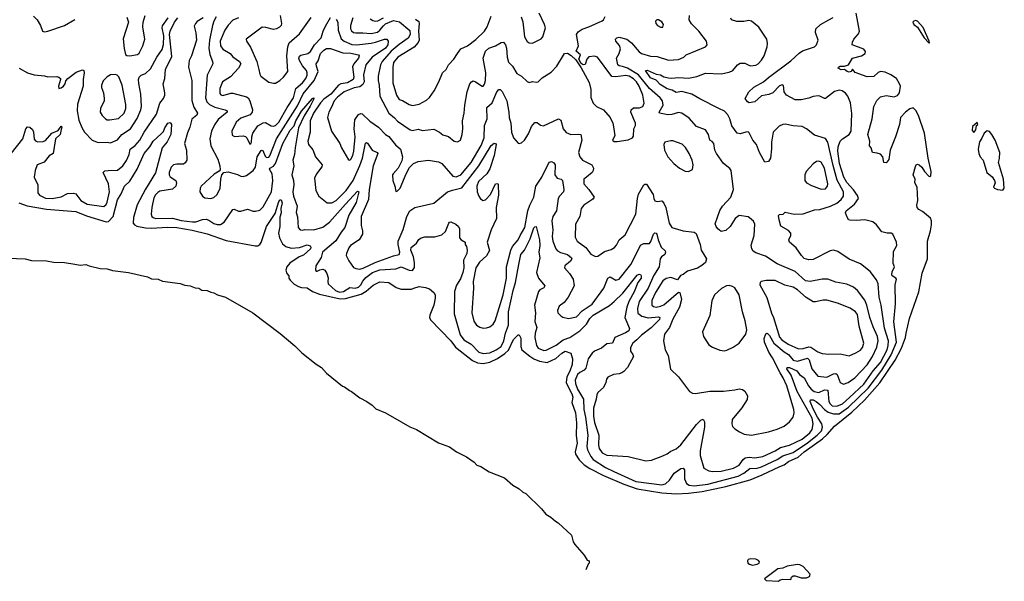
# Model space of a CAD drawing. Extents: x 1493970 to 1595317, y 729910 to 844791.
# Tile 294 of 338: x 1586545 to 1595317, y 779972 to 784978. Entities that reach past the tile are written whole.
import ezdxf

# ---------------------------------------------------------------- set-up
doc = ezdxf.new("R2010")
doc.units = 0

msp = doc.modelspace()

# ---------------------------------------------------------------- linework, layer by layer
at = {"layer": '0CON10XD'}
for points in [[(1586537.1, 783345), (1586610.2, 783320.2), (1586785, 783290.4), (1587045, 783269.5), (1587138.9, 783228.9), (1587315, 783176.7), (1587335, 783180.3), (1587377.8, 783225), (1587417.6, 783372.4), (1587450.3, 783425), (1587480, 783495), (1587525, 783540), (1587592.7, 783645), (1587653.3, 783785), (1587704.6, 783845), (1587735, 783894.2), (1587805, 783959.2), (1587825, 783980), (1587838.7, 784015), (1587865, 784054.4), (1587885, 784060.8), (1587897.8, 784045), (1587891.3, 783955), (1587860.2, 783889.8), (1587815, 783835.8), (1587755, 783614.2), (1587665, 783468.8), (1587591.7, 783328.3), (1587557.6, 783215), (1587557.1, 783165), (1587569.1, 783149.1), (1587588.5, 783138.5), (1587665, 783121.7), (1587715, 783119.5), (1587865, 783129.5), (1587945, 783125.2), (1588082.2, 783102.2), (1588215, 783068.5), (1588385, 783010), (1588642.8, 782962.8), (1588666.4, 782963.6), (1588685, 782974.3), (1588696.8, 782993.2), (1588745, 783136), (1588820.7, 783249.3), (1588855, 783358), (1588865, 783371.4), (1588875, 783372.5), (1588883.2, 783345), (1588872.7, 783295), (1588873.6, 783255), (1588862.2, 783217.8), (1588863.5, 783135), (1588849.6, 783075), (1588859.5, 783035), (1588885, 782981.1), (1588915, 782956.2), (1588965, 782940.4), (1589038.6, 782948.6), (1589105, 782972.2), (1589133.1, 782963.1), (1589139.2, 782949.2), (1589137.2, 782935), (1589075, 782878.2), (1589035, 782863.3), (1588951.7, 782808.3), (1588924.4, 782775), (1588916.7, 782746.7), (1588925, 782715.6), (1588943.8, 782695), (1588944.3, 782675), (1588953.3, 782655), (1588990.4, 782620.4), (1589028.8, 782598.8), (1589055, 782590.9), (1589105, 782587.7), (1589155, 782555.9), (1589215, 782533), (1589399, 782489), (1589448.3, 782491.7), (1589587.3, 782532.7), (1589631.6, 782558.4), (1589695, 782613.1), (1589755, 782640.6), (1589835, 782634.3), (1589900.3, 782590.3), (1589945, 782576), (1590035, 782577.5), (1590055.6, 782584.4), (1590105, 782599.4), (1590161.7, 782591.7), (1590195, 782578.8), (1590233.3, 782545), (1590246.7, 782525), (1590246.4, 782496.4), (1590234.2, 782435), (1590200, 782345), (1590196.9, 782325), (1590203.8, 782303.8), (1590385, 782116.2), (1590428.2, 782058.2), (1590579.5, 781939.5), (1590625, 781919.4), (1590675, 781913.2), (1590735, 781925.9), (1590801, 781959), (1590868, 782002), (1590898.7, 782031.3), (1590945, 782126.7), (1590985, 782170), (1590995, 782170), (1591010, 782140), (1591011.2, 782065), (1591018.5, 782035), (1591089.7, 781979.7), (1591125, 781955.9), (1591175, 781935.3), (1591245, 781921.4), (1591321.4, 781958.6), (1591373.8, 782005), (1591405, 782024.1), (1591456.5, 782005), (1591469.2, 781955), (1591466.4, 781905), (1591445.7, 781845), (1591418.6, 781795), (1591413.2, 781745), (1591468, 781635), (1591472.9, 781615), (1591465.7, 781565), (1591496.5, 781475), (1591504.5, 781384.5), (1591501.4, 781271.4), (1591511.1, 781205), (1591494.3, 781125.7), (1591496.9, 781105), (1591529.6, 781055), (1591575, 781010.8), (1591625, 780977.1), (1591746.9, 780915), (1591927.5, 780837.5), (1592047, 780797), (1592265, 780760.2), (1592395, 780752.3), (1592505, 780756.6), (1592625, 780772.2), (1592835, 780817.9), (1593051.9, 780878.1), (1593158.8, 780921.2), (1593316.2, 780996.2), (1593355, 781011.2), (1593395, 781041.1), (1593479.9, 781080.1), (1593535, 781126.7), (1593696.7, 781243.3), (1593739.1, 781280.9), (1593804.7, 781355.3), (1593960.1, 781479.9), (1594072.2, 781587.8), (1594209.3, 781740.7), (1594346.4, 781943.6), (1594400.1, 782049.9), (1594436.8, 782145), (1594443.8, 782183.8), (1594471.2, 782315), (1594556.9, 782553.1), (1594585, 782717.5), (1594634.4, 782845), (1594632.5, 783005), (1594660, 783095), (1594668.3, 783148.3), (1594668.1, 783185), (1594658.3, 783208.3), (1594587.4, 783267.4), (1594555.9, 783285.9), (1594540, 783305), (1594538, 783325), (1594546.9, 783365), (1594540, 783485), (1594520, 783525), (1594522.5, 783555), (1594506.7, 783595), (1594525, 783670), (1594532.5, 783685), (1594545, 783690), (1594560, 783685), (1594583, 783663), (1594606.7, 783625), (1594645, 783583.3), (1594655, 783580), (1594663.6, 783586.4), (1594665.8, 783624.2), (1594639.2, 783745), (1594605.4, 783965.4), (1594554.3, 784125), (1594529.1, 784169.1), (1594505, 784191.2), (1594475, 784182.5), (1594437.5, 784155), (1594393.5, 784105), (1594382.2, 784045), (1594348.8, 783935), (1594300, 783815), (1594288.8, 783731.2), (1594271.7, 783708.3), (1594265, 783703.3), (1594242.5, 783705), (1594234.2, 783755), (1594215, 783778.8), (1594185, 783789.2), (1594143.3, 783793.3), (1594130, 783835), (1594116.7, 783855), (1594118, 783895), (1594102, 783955), (1594141.2, 784095), (1594155.8, 784205), (1594181.3, 784258.7), (1594215, 784290), (1594265, 784302), (1594335, 784290), (1594365, 784302), (1594382.5, 784325), (1594392, 784385), (1594385, 784407.5), (1594356, 784455), (1594307.7, 784487.7), (1594255, 784510.4), (1594215, 784514.5), (1594194, 784506), (1594155, 784472.2), (1594095, 784469.5), (1593987.5, 784507.5), (1593965, 784536.7), (1593952.5, 784515), (1593935, 784510), (1593916.7, 784515), (1593895, 784533.3), (1593865, 784532.2), (1593837.5, 784545), (1593839.2, 784555), (1593855, 784563.1), (1593895, 784563.3), (1593930, 784575), (1593963.9, 784636.1), (1594045, 784654.3), (1594078, 784675), (1594080, 784695), (1594065, 784715.8), (1593962.5, 784755), (1593963.6, 784776.4), (1593977.5, 784805), (1594018.1, 784851.9), (1594026.2, 784875), (1593996.8, 785036.8)], [(1586541.2, 784545), (1586613.4, 784503.4), (1586674.1, 784485.9), (1586765, 784478.1), (1586795, 784468.6), (1586875, 784471.2), (1586895, 784466.7), (1586907.5, 784455), (1586907.5, 784445), (1586892, 784385), (1586892.5, 784365), (1586915, 784370), (1586934, 784386), (1586951.2, 784405), (1586956.1, 784433.9), (1586973.3, 784455), (1587049.3, 784510.7), (1587105, 784530), (1587116.2, 784526.2), (1587120, 784505), (1587110, 784445), (1587111.5, 784385), (1587060.7, 784225), (1587057.5, 784165), (1587072.6, 784082.6), (1587097.4, 784017.4), (1587122, 783975), (1587190, 783905), (1587245, 783883.1), (1587325, 783885.6), (1587355, 783880.6), (1587415, 783905.6), (1587455, 783955.6), (1587532.5, 784005), (1587592.8, 784097.3), (1587624.6, 784175), (1587630.8, 784205), (1587624.6, 784315), (1587605, 784410), (1587603.1, 784445), (1587610.6, 784465), (1587627.4, 784482.6), (1587665, 784499.2), (1587710.9, 784539.1), (1587765.9, 784644.1), (1587815, 784710.8), (1587824.8, 784755.2), (1587830.6, 784835), (1587814.8, 784905), (1587816.3, 784923.7), (1587868, 784995)], [(1586668.3, 785008.3), (1586700, 784975), (1586730.8, 784925), (1586747.5, 784875), (1586765, 784870), (1586795, 784874), (1586945, 784925.7), (1587035, 784978.6)], [(1586910.5, 783985), (1586906, 783955), (1586864.5, 783915), (1586843.6, 783786.4), (1586807.5, 783765), (1586762.2, 783707.8), (1586701.4, 783685), (1586682.2, 783635), (1586673.6, 783573.6), (1586707, 783507), (1586707.1, 783435), (1586721.4, 783415), (1586775, 783388.4), (1586835, 783384.2), (1586915, 783398.2), (1586971.4, 783428.6), (1587025, 783432.5), (1587045, 783424.4), (1587090.4, 783365), (1587145, 783333.5), (1587295, 783313.3), (1587315, 783329.2), (1587325, 783352), (1587346.1, 783445), (1587335.9, 783515), (1587287.7, 783615), (1587305, 783631.5), (1587333.8, 783633.8), (1587415, 783637.3), (1587462.7, 783675), (1587497, 783723), (1587520.8, 783775), (1587530, 783825), (1587575, 783857.9), (1587615, 783903.8), (1587654.1, 783975), (1587764.6, 784135), (1587792.9, 784235), (1587825, 784274.4), (1587836.8, 784305), (1587838.8, 784325), (1587823.3, 784405), (1587837.1, 784452.9), (1587843.5, 784535), (1587901.3, 784648.7), (1587880.5, 784845), (1587884.9, 784875.1), (1587923.6, 784955), (1587953.3, 784995)], [(1587499.5, 784999.5), (1587515.8, 784955), (1587467.3, 784807.3), (1587475, 784720), (1587488.3, 784668.3), (1587498.3, 784658.3), (1587525, 784654.2), (1587595, 784668.5), (1587610.9, 784679.1), (1587641.8, 784745), (1587658.8, 784805), (1587643.3, 784915), (1587645.3, 784955), (1587663.1, 785015)], [(1588179.2, 784995), (1588127, 784963), (1588110, 784945), (1588099.3, 784920.7), (1588115, 784860), (1588120, 784795), (1588076.7, 784656.7), (1588055.9, 784615), (1588048.9, 784555), (1588080, 784435), (1588077.8, 784257.8), (1588097.8, 784197.8), (1588129.4, 784145), (1588121.9, 784128.1), (1588077.6, 784092.4), (1588061.2, 784018.8), (1588040.8, 783969.2), (1588014.5, 783875), (1588032.2, 783815), (1588034.4, 783725), (1588019.4, 783700.6), (1588005, 783690), (1587945, 783691.2), (1587915, 783683.5), (1587895, 783664.3), (1587876.1, 783615), (1587876.4, 783595), (1587885, 783577.1), (1587937.1, 783545), (1587942.2, 783525), (1587936.8, 783493.2), (1587905, 783467.5), (1587795, 783448.2), (1587775, 783437.1), (1587755, 783415.5), (1587741.3, 783388.7), (1587722.8, 783302.8), (1587715.5, 783245), (1587721.1, 783225), (1587733.6, 783213.6), (1587755, 783207.3), (1587905, 783208.8), (1587985, 783187.7), (1588085, 783175.2), (1588115, 783176.7), (1588175, 783197.7), (1588205, 783199.5), (1588231.1, 783191.1), (1588275, 783161.5), (1588305, 783152.3), (1588335, 783153.6), (1588365.7, 783174.3), (1588445, 783286.7), (1588455, 783290), (1588495, 783272.5), (1588515, 783270.8), (1588575, 783290), (1588625, 783271.2), (1588645, 783270), (1588685, 783279.2), (1588715, 783308.6), (1588787.9, 783445), (1588800.6, 783545), (1588794.2, 783605), (1588771.8, 783645), (1588772.5, 783655), (1588806.8, 783673.2), (1588825, 783697.1), (1588888.1, 783875), (1588955, 783991.8), (1588989.1, 784030.9), (1589005, 784077.1), (1589055, 784163.5), (1589155, 784276), (1589165, 784280), (1589165, 784272.5), (1589131.6, 784208.4), (1589080.3, 784119.7), (1589030, 784015), (1588998.6, 783835), (1588994.2, 783775), (1588978.2, 783725), (1588986.2, 783675), (1588970.6, 783595), (1588985.3, 783545.3), (1588988.8, 783505), (1588977.5, 783445), (1588984, 783405), (1589018.4, 783315), (1589008.3, 783258.3), (1589019.5, 783219.5), (1589025.6, 783125.6), (1589045, 783105.8), (1589065, 783101.9), (1589085, 783109.1), (1589165, 783105.3), (1589245, 783127.9), (1589305, 783173.4), (1589448.9, 783335), (1589555, 783450), (1589565.5, 783445), (1589542.8, 783347.2), (1589478.6, 783235), (1589440.8, 783125), (1589408.4, 783085), (1589362, 783008), (1589243.3, 782905), (1589231.7, 782858.3), (1589184, 782785), (1589180, 782745), (1589185, 782736.7), (1589195, 782736.2), (1589220.3, 782749.7), (1589245, 782754.3), (1589265, 782744), (1589282.9, 782715), (1589294.1, 782675.9), (1589290, 782645), (1589294, 782625), (1589358.8, 782565), (1589395, 782548.7), (1589429.5, 782555), (1589485, 782591.9), (1589535, 782585.2), (1589565, 782593.9), (1589585.5, 782614.5), (1589601.4, 782648.6), (1589629, 782681), (1589688.9, 782725), (1589755, 782748.4), (1589895, 782758.4), (1589944.8, 782775.2), (1590015, 782744.4), (1590045, 782742.2), (1590062.2, 782767.8), (1590063.7, 782815), (1590054.8, 782865), (1590029, 782925), (1590033.8, 782946.2), (1590080, 782985), (1590101.9, 783018.1), (1590122, 783035), (1590155, 783041.8), (1590245, 783042.7), (1590305, 783059.1), (1590339, 783091), (1590367.9, 783165), (1590375, 783174.4), (1590385, 783175.3), (1590430.9, 783155), (1590455.4, 783135), (1590462.3, 783115), (1590464.6, 783035), (1590478.9, 783015), (1590512.5, 782995), (1590514, 782974), (1590525.5, 782955.5), (1590531.9, 782925), (1590527.8, 782895), (1590500, 782835), (1590500.8, 782765), (1590493.3, 782725), (1590470.9, 782669.1), (1590437.2, 782612.8), (1590420, 782555), (1590415.3, 782355), (1590469.9, 782169.9), (1590501.5, 782125), (1590567.8, 782085), (1590635.8, 782015.8), (1590675, 782003.5), (1590735, 782008.1), (1590791.5, 782035), (1590834.7, 782065), (1590859, 782115), (1590872.4, 782185), (1590899.4, 782255), (1590901.4, 782375), (1590941.7, 782565), (1590963, 782635), (1590993.3, 782795), (1591011.3, 782885), (1591043.1, 782925), (1591094.4, 783025.6), (1591125, 783122), (1591135, 783132.5), (1591145, 783133.3), (1591175.3, 783015), (1591178.8, 782965), (1591171.1, 782905), (1591179.1, 782855), (1591148.8, 782725), (1591166.2, 782675), (1591224, 782605), (1591213.4, 782586.6), (1591180.5, 782569.5), (1591167.8, 782555), (1591132.9, 782435), (1591140.8, 782365), (1591135, 782287.5), (1591152, 782235), (1591138.4, 782185), (1591135.3, 782145), (1591148.2, 782075), (1591165, 782049.5), (1591215, 782029.2), (1591235, 782031.2), (1591265.9, 782045.9), (1591325, 782076.7), (1591386.4, 782123.6), (1591445, 782146.3), (1591535, 782204.7), (1591595.1, 782264.9), (1591624.8, 782315.2), (1591654.2, 782345), (1591800, 782430), (1591841.5, 782465), (1591919, 782541), (1592045, 782700.3), (1592065, 782710), (1592076.2, 782706.2), (1592083.3, 782695), (1592082.7, 782675), (1592053.5, 782636.5), (1592018.2, 782551.8), (1591970.8, 782465), (1591954.1, 782415), (1591937.3, 782325), (1591977.3, 782225), (1591971.1, 782205), (1591942.6, 782187.4), (1591848.1, 782145), (1591825.4, 782094.6), (1591775, 782087.5), (1591728.8, 782051.2), (1591665, 782022.4), (1591645, 782006.7), (1591610.9, 781955), (1591589.3, 781870.7), (1591575.2, 781854.8), (1591535, 781832.5), (1591515.6, 781814.4), (1591495.2, 781765), (1591497.8, 781735), (1591515.4, 781685), (1591567.4, 781595), (1591571.9, 781505), (1591586.7, 781435), (1591606.4, 781275), (1591599.2, 781175), (1591604.8, 781145), (1591635, 781083.4), (1591655, 781058.8), (1591765, 780988.2), (1591839.7, 780949.7), (1592035, 780863.5), (1592265, 780831), (1592299, 780841), (1592334, 780875), (1592376.7, 780935), (1592435, 780976.9), (1592455, 780982), (1592467.3, 780967.3), (1592467.9, 780885), (1592485, 780845.5), (1592509.6, 780829.6), (1592555, 780823.9), (1592675, 780839.7), (1592945, 780910.9), (1592996.6, 780935), (1593050.9, 780979.1), (1593115, 780982.3), (1593155, 780991.4), (1593247.8, 781037.8), (1593295, 781057.7), (1593345, 781089.6), (1593435, 781120.2), (1593564, 781206), (1593650.5, 781275), (1593688.9, 781315), (1593697.4, 781345), (1593693, 781375), (1593653.6, 781435), (1593615, 781510), (1593588.2, 781575), (1593590.7, 781589.3), (1593615, 781588.7), (1593641.5, 781575), (1593675, 781548.2), (1593714.3, 781504.3), (1593749.5, 781479.5), (1593795, 781463.9), (1593845, 781466.5), (1593928.8, 781525), (1594103.6, 781695), (1594227.2, 781855), (1594310.4, 781989.6), (1594356.7, 782105), (1594334.3, 782284.3), (1594346.9, 782445), (1594345.6, 782615.6), (1594356.7, 782665), (1594351.4, 782675), (1594316.9, 782695), (1594315.9, 782705), (1594319.2, 782730.8), (1594339.2, 782775), (1594328.5, 782805), (1594329.2, 782910.8), (1594359.4, 782965), (1594358.1, 782995), (1594325, 783067.5), (1594310, 783075), (1594275, 783073.8), (1594226.4, 783086.4), (1594180.1, 783150.1), (1594145, 783176.9), (1594073.7, 783193.6), (1593997.1, 783187.1), (1593941.3, 783191.3), (1593930, 783195), (1593911.7, 783231.7), (1593903.3, 783255), (1593908.8, 783275), (1593982.5, 783335), (1594016.9, 783385), (1594009.5, 783409.5), (1593972.3, 783462.3), (1593915, 783527.1), (1593887.8, 783575), (1593850, 783695), (1593833.5, 783805), (1593835.9, 783845), (1593854.1, 783895), (1593875, 783916.6), (1593935, 783955.5), (1593953.9, 783985), (1593957.4, 784142.6), (1593946.2, 784236.2), (1593921.9, 784295), (1593902.1, 784322.1), (1593873.1, 784343.1), (1593845, 784350.3), (1593805, 784337.7), (1593725, 784274.4), (1593714.6, 784274.6), (1593675, 784297.1), (1593658.3, 784298.3), (1593615, 784292.9), (1593575, 784277.1), (1593507, 784263), (1593455, 784264.2), (1593378, 784305), (1593356.9, 784335), (1593351.2, 784391.2), (1593336.9, 784396.9), (1593315, 784388.1), (1593254, 784326), (1593218.6, 784311.4), (1593155, 784298.9), (1593093.8, 784245), (1593045, 784236.7), (1593028, 784245), (1593007.5, 784275), (1593042, 784335), (1593084.6, 784375.4), (1593171.9, 784425), (1593215, 784463.5), (1593415, 784610.3), (1593489.2, 784680.8), (1593520.6, 784699.4), (1593626.9, 784735), (1593644.4, 784755), (1593658.6, 784795), (1593635.8, 784865), (1593638.8, 784895), (1593681.2, 784935), (1593753.8, 784975), (1593791.7, 784998.3)], [(1588295, 785002.1), (1588275, 784965.6), (1588261.9, 784925), (1588236, 784794), (1588230, 784725), (1588238.7, 784668.7), (1588263.1, 784605), (1588264.3, 784585), (1588214.6, 784484.6), (1588200.8, 784280.9), (1588213.3, 784245), (1588235, 784221.8), (1588285, 784199.1), (1588375, 784175.4), (1588394, 784165), (1588394.3, 784155), (1588312, 784088), (1588279.2, 784040.8), (1588253.3, 783985), (1588238.9, 783915), (1588249.4, 783855), (1588310.8, 783735), (1588329.2, 783675), (1588330, 783640), (1588323.6, 783626.4), (1588278.3, 783601.7), (1588161.4, 783495), (1588151.9, 783475), (1588150, 783445), (1588175, 783404), (1588195, 783389.2), (1588246.8, 783383.2), (1588275, 783391.9), (1588305, 783419.2), (1588332.5, 783475), (1588337.5, 783555), (1588346.1, 783593.9), (1588363.8, 783616.2), (1588403, 783623), (1588485, 783597.5), (1588515, 783582.2), (1588535, 783580), (1588565, 783590), (1588624.2, 783635), (1588645, 783663.3), (1588660.2, 783755), (1588695, 783812.5), (1588705, 783815.7), (1588710.6, 783810.6), (1588731.3, 783761.3), (1588745, 783748.8), (1588765, 783751.5), (1588775, 783763.5), (1588834.1, 783915.9), (1589018.9, 784211.1), (1589071.8, 784318.2), (1589168.4, 784435), (1589204.2, 784515), (1589188, 784565), (1589187.3, 784585), (1589205, 784610), (1589224.7, 784675), (1589255, 784706.5), (1589278.6, 784721.4), (1589315, 784721.5), (1589425, 784683.5), (1589495, 784680), (1589563.8, 784665), (1589568.1, 784655), (1589562.5, 784635), (1589520.8, 784585), (1589511.2, 784558.8), (1589523.2, 784465), (1589514.6, 784445.4), (1589465, 784415.4), (1589405, 784407.2), (1589385.6, 784394.4), (1589318.3, 784315), (1589255, 784268.3), (1589225, 784237.5), (1589162.7, 784145), (1589131.7, 784075), (1589134, 783975), (1589111.2, 783895), (1589116.7, 783865), (1589157.1, 783817.1), (1589181.4, 783755), (1589240, 783685), (1589236.9, 783665), (1589189.4, 783605), (1589171.5, 783565), (1589184.3, 783455), (1589209.2, 783405), (1589285, 783346), (1589325, 783344.3), (1589365, 783366.4), (1589455, 783455.9), (1589516.9, 783543.1), (1589575, 783679.1), (1589597.8, 783745), (1589625, 783876.2), (1589635, 783882), (1589645, 783878), (1589684, 783815), (1589729.2, 783795), (1589736.7, 783785), (1589694.7, 783675), (1589660, 783465), (1589651.9, 783375), (1589588.7, 783225), (1589587.3, 783145), (1589599.2, 783095), (1589599.5, 783065), (1589568.9, 783015), (1589493.3, 782965), (1589476.9, 782945), (1589456.2, 782895), (1589454.6, 782875), (1589477.5, 782827.5), (1589518.7, 782768.7), (1589538.9, 782758.9), (1589575, 782755.4), (1589605, 782763.3), (1589712.5, 782815), (1589875, 782872.9), (1589926.7, 782885), (1589932.2, 782905), (1589916.9, 782975), (1589917.5, 783005), (1589961.8, 783108.2), (1589995.5, 783225), (1590021.4, 783275), (1590065, 783303.1), (1590235, 783342), (1590357.2, 783442.8), (1590400.3, 783459.7), (1590485, 783478), (1590635.8, 783675), (1590745, 783857.3), (1590773.6, 783876.4), (1590785, 783874), (1590790.6, 783865), (1590771.7, 783768.3), (1590735, 783650), (1590706.4, 783605), (1590633.9, 783536.1), (1590619.2, 783495), (1590620.3, 783445), (1590635, 783404), (1590650.5, 783380.5), (1590675, 783367.5), (1590695, 783373.5), (1590741, 783419), (1590785, 783516.2), (1590805, 783517.5), (1590808.1, 783508.1), (1590809.7, 783415), (1590790.4, 783305), (1590792.5, 783205), (1590744.7, 783105), (1590708.6, 782995), (1590730.3, 782920.3), (1590705, 782871.9), (1590641.8, 782818.2), (1590608.1, 782765), (1590586.2, 782645), (1590588.5, 782585), (1590572.5, 782365), (1590591.7, 782291.7), (1590615, 782254.4), (1590645, 782237.3), (1590675, 782229.5), (1590705, 782230.6), (1590735, 782240.8), (1590764.3, 782265), (1590780.5, 782295), (1590851.1, 782525), (1590880.9, 782675), (1590881.8, 782775), (1590922, 782925), (1590936.2, 782955), (1590985, 783016.7), (1591005.2, 783054.8), (1591045, 783125.7), (1591072.2, 783275), (1591090.3, 783325), (1591126.7, 783395), (1591144.8, 783495.2), (1591196.5, 783575), (1591255, 783696), (1591265, 783709.2), (1591283.3, 783713.3), (1591305, 783701.2), (1591315.6, 783685.6), (1591313.6, 783595), (1591335, 783565.6), (1591370, 783555), (1591381.4, 783545), (1591394.3, 783465.7), (1591388.6, 783445), (1591353.8, 783406.2), (1591343.1, 783385), (1591327.3, 783275), (1591294.4, 783225), (1591287.5, 783185), (1591293.8, 783106.2), (1591288.8, 783045), (1591295.3, 783005), (1591321.8, 782935), (1591337.5, 782917.5), (1591363.3, 782903.3), (1591424.7, 782884.7), (1591461.1, 782855), (1591464.5, 782845), (1591453.1, 782825), (1591402.9, 782785), (1591398.6, 782765), (1591444.5, 782714.5), (1591475.5, 782665.5), (1591484.3, 782605), (1591432.5, 782505), (1591395, 782458), (1591351.4, 782425), (1591335.7, 782385), (1591340.8, 782365), (1591365, 782337.5), (1591385, 782325.7), (1591435, 782314.4), (1591505, 782330.8), (1591556.7, 782383.3), (1591645, 782441.8), (1591750, 782585), (1591785, 782674.3), (1591805, 782687.1), (1591855, 782656.9), (1591885, 782665.7), (1591988.5, 782795), (1592025, 782864.2), (1592075, 782968.6), (1592105, 782984.5), (1592155, 782984.4), (1592168.5, 783001.5), (1592190.8, 783065), (1592205, 783078.1), (1592215, 783075.7), (1592221.8, 783065), (1592233.1, 783015), (1592259.2, 782949.2), (1592295, 782917.5), (1592300, 782905), (1592291.9, 782885), (1592264.6, 782865), (1592250, 782845), (1592242.7, 782775), (1592190.7, 782695), (1592143.4, 782585), (1592064, 782466), (1592048.5, 782405), (1592053.5, 782363.5), (1592087.3, 782335), (1592145, 782320.2), (1592235, 782330.5), (1592247.1, 782325), (1592245.6, 782305.6), (1592169.9, 782230.1), (1592085.6, 782165), (1592044.7, 782125.3), (1592007.1, 782095), (1591988.1, 782055), (1591988.1, 782025), (1592007.8, 781995), (1592012.2, 781975), (1591960.6, 781879.4), (1591928.3, 781841.7), (1591909.3, 781830.7), (1591885, 781821.4), (1591835, 781815.8), (1591785, 781790.8), (1591772.5, 781775), (1591766, 781745), (1591745, 781700), (1591695.4, 781654.6), (1591685.6, 781635), (1591681.2, 781595), (1591657.9, 781515), (1591656.2, 781443.8), (1591665, 781388.8), (1591705.5, 781275), (1591700.8, 781185), (1591706.9, 781155), (1591735, 781116.5), (1591775, 781096.7), (1591965, 781084), (1592125, 781046.2), (1592173.6, 781053.6), (1592275, 781090.8), (1592315, 781109.2), (1592345, 781132.9), (1592362.5, 781137.5), (1592395, 781151.9), (1592435, 781189.5), (1592575, 781369.4), (1592615, 781409.2), (1592635, 781416.7), (1592646.7, 781395), (1592646.1, 781346.1), (1592608.8, 781135), (1592607.8, 781095), (1592641.7, 780981.7), (1592686.1, 780956.1), (1592720.6, 780950.6), (1592795, 780955.6), (1592905, 780980), (1592955, 781007.7), (1592991.2, 781058.8), (1593008.5, 781071.5), (1593045, 781078), (1593096, 781074), (1593165, 781085.9), (1593275, 781134.2), (1593324.8, 781165.2), (1593405, 781185.3), (1593515, 781238.4), (1593584.1, 781295), (1593606.3, 781325), (1593615.3, 781375), (1593605, 781427.5), (1593472.8, 781665), (1593418.3, 781808.3), (1593380, 781865), (1593381.4, 781878.6), (1593405, 781877.1), (1593469.1, 781849.1), (1593494.1, 781815), (1593535.1, 781785.1), (1593571.7, 781715), (1593595.6, 781685), (1593623.5, 781663.5), (1593665, 781655.6), (1593715, 781679.1), (1593744.4, 781675), (1593755.1, 781575.1), (1593765, 781552.9), (1593785, 781537.3), (1593825.2, 781534.8), (1593875, 781553.5), (1593938.3, 781611.7), (1594065, 781728.3), (1594150.4, 781849.6), (1594215, 781923.6), (1594272.9, 782035), (1594284, 782075), (1594284.8, 782115), (1594251.4, 782228.6), (1594220.7, 782435), (1594203.8, 782505), (1594193.5, 782625), (1594179.4, 782659.4), (1594122.2, 782732.2), (1594035, 782801.4), (1593935, 782842.5), (1593833, 782913), (1593795, 782922.5), (1593765, 782916.9)], [(1588495, 784994.5), (1588445, 784974.4), (1588401.3, 784928.7), (1588372.3, 784885), (1588331.6, 784785), (1588335, 784746), (1588354.3, 784714.3), (1588420, 784675), (1588445, 784645.6), (1588502.5, 784605), (1588514.4, 784585), (1588493.6, 784545), (1588423, 784467), (1588351.9, 784425), (1588328.8, 784365), (1588328.9, 784318.9), (1588337.8, 784307.8), (1588355, 784303.5), (1588425, 784323.3), (1588445, 784323.5), (1588565, 784290.6), (1588580, 784280), (1588595.3, 784255.3), (1588619.5, 784175), (1588616.3, 784153.7), (1588598.9, 784131.1), (1588515, 784100), (1588472.5, 784065), (1588435.7, 783985), (1588439.5, 783949.5)], [(1588439.5, 783949.5), (1588458, 783938), (1588535, 783941.9), (1588557.8, 783937.8), (1588570, 783925), (1588595, 783867.5), (1588605, 783873.3), (1588609.2, 783885), (1588613.1, 783935), (1588622.7, 783965), (1588667.4, 784032.6), (1588715, 784058.5), (1588735, 784061.9), (1588785, 784031.9), (1588805, 784027.5), (1588825, 784035.4), (1588854.1, 784065), (1588927.4, 784195), (1588985, 784280.9), (1589004.3, 784365.7), (1589065, 784416.1), (1589094.2, 784455), (1589105, 784484.2), (1589106.4, 784505), (1589099.6, 784525), (1589065.9, 784565.9), (1589037.2, 784615), (1589032.6, 784635), (1589037.1, 784652.9), (1589048.4, 784661.6), (1589113.1, 784676.9), (1589135, 784694.6), (1589171.7, 784755), (1589231.1, 784815), (1589247.5, 784875), (1589270.2, 784919.8), (1589315, 784997.5)], [(1588866.7, 785015), (1588876.5, 784943.5), (1588873.3, 784926.7), (1588860.3, 784909.7), (1588834.4, 784895.6), (1588805, 784889.4), (1588738.5, 784908.5), (1588705, 784910.9), (1588564, 784805), (1588566, 784785), (1588601.5, 784731.5), (1588658.4, 784605), (1588674.6, 784534.6), (1588683.1, 784493.1), (1588693.8, 784473.8), (1588765, 784420), (1588805, 784410.8), (1588825, 784412.5), (1588863.8, 784436.2), (1588895.4, 784464.6), (1588933.1, 784515), (1588924.2, 784655), (1588933, 784737), (1588945, 784770), (1589038.3, 784851.7), (1589142.1, 784997.9)], [(1589365, 784982.9), (1589380, 784955), (1589383, 784885), (1589408.4, 784808.4), (1589435.1, 784785.1), (1589505, 784756.9), (1589545, 784753.8), (1589675, 784769.4), (1589715, 784776.8), (1589795, 784804.6), (1589815, 784803.1), (1589827.5, 784785), (1589824.8, 784755), (1589802.8, 784725), (1589684.2, 784645), (1589630.3, 784575), (1589608.1, 784485), (1589614.2, 784425), (1589601.2, 784398.8), (1589575, 784379.5), (1589525, 784370.3), (1589435, 784333.4), (1589375, 784286.6), (1589346.7, 784255), (1589322.1, 784197.9), (1589300.6, 784155), (1589287.7, 784105), (1589322.5, 783985), (1589398.1, 783875), (1589413.3, 783835), (1589475, 783730), (1589485, 783726.2), (1589495, 783733.8), (1589512.3, 783767.7), (1589521.6, 783805), (1589533.4, 783935), (1589525.6, 784004.4), (1589532.2, 784085), (1589565, 784133.5), (1589585, 784140.5), (1589595, 784137.8), (1589664.7, 784074.8), (1589740.3, 784020.2), (1589805, 783955.7), (1589835, 783935.7), (1589893.9, 783863.9), (1589937.5, 783825), (1589954.4, 783755.6), (1589948.9, 783721.1), (1589916.1, 783653.9), (1589872.5, 783605), (1589867.5, 783595), (1589870, 783545), (1589890, 783485), (1589892.5, 783455), (1589905, 783447.5), (1589935, 783477.5), (1589987.8, 783605), (1590018.5, 783661.5), (1590054.6, 783695.4), (1590095, 783712.5), (1590186, 783726), (1590275, 783712), (1590305, 783695.6), (1590405, 783583.6), (1590435, 783577.5), (1590475, 783594.5), (1590567.4, 783705), (1590655, 783856.5), (1590682, 783925), (1590685, 784036.2), (1590710.4, 784095), (1590708.1, 784195), (1590753.4, 784236.6), (1590795, 784333.8), (1590814, 784356), (1590826.1, 784356.1), (1590845, 784336.7), (1590885, 784256), (1590902.5, 784155), (1590904.7, 784104.8), (1590919.7, 784055), (1590925.5, 783975), (1590944.4, 783925), (1590985, 783878), (1590995, 783874.2), (1591015, 783881.5), (1591043.1, 783905), (1591078.3, 783961.7), (1591105, 784026.7), (1591135, 784060), (1591155, 784062.5), (1591185, 784037.5), (1591213, 784033), (1591345, 784094.2), (1591365, 784081.2), (1591386.2, 784005), (1591415, 783971.8), (1591455, 783955.5), (1591525, 783958), (1591543.3, 783953.3), (1591554.4, 783904.4), (1591522.7, 783795), (1591534.5, 783755), (1591558.8, 783725), (1591643.8, 783685), (1591657.1, 783655), (1591655.7, 783635), (1591644.6, 783615.4), (1591595, 783575.7), (1591570, 783555), (1591570.6, 783515), (1591615, 783465.8), (1591661.9, 783395), (1591652.4, 783377.6), (1591571.9, 783325), (1591546.9, 783295), (1591535.6, 783225), (1591496.9, 783155), (1591495, 783040), (1591512.5, 783005), (1591587.9, 782947.9), (1591635, 782889.2), (1591675, 782866.2), (1591695, 782870), (1591755, 782910.8), (1591815, 782930), (1591843.5, 782946.5), (1591863.2, 782966.8), (1591885, 783016), (1591938.7, 783061.3), (1592034.4, 783245), (1592048.8, 783385), (1592058.7, 783421.3), (1592105, 783505.8), (1592115, 783512.9), (1592130.6, 783510.6), (1592189.6, 783419.6), (1592195, 783383.8), (1592204.3, 783364.3), (1592225, 783356.2), (1592265, 783362.5), (1592285, 783344), (1592302.9, 783305), (1592331.2, 783165), (1592355, 783126), (1592455, 783097.1), (1592555, 783084), (1592572.5, 783072.5), (1592607.5, 782975), (1592616.2, 782925), (1592664.3, 782845), (1592654.2, 782815), (1592623.8, 782786.2), (1592585, 782764.4), (1592495, 782736.7), (1592455, 782706.7), (1592432.7, 782697.3), (1592405, 782660), (1592345, 782680), (1592305, 782672), (1592275, 782651.4), (1592208.2, 782545), (1592176.9, 782475), (1592175.6, 782435), (1592190.8, 782420.8), (1592215, 782416.7), (1592255, 782423.3), (1592285, 782437.1), (1592415, 782550), (1592427.5, 782545), (1592440, 782485), (1592422.5, 782415), (1592365, 782307.5), (1592333.8, 782235), (1592291.2, 782175), (1592281.5, 782115), (1592296.5, 782036.5), (1592321.9, 781985), (1592343.3, 781863.3), (1592414.2, 781795), (1592513.8, 781665), (1592539.5, 781649.5), (1592565, 781646.2), (1592695, 781665.8), (1592815.9, 781665.9), (1592915, 781677.5), (1592955, 781689.2), (1592985, 781682), (1593005.7, 781665.7), (1593028, 781625), (1593025, 781592.5), (1592980.3, 781519.7), (1592893.8, 781415), (1592890, 781375), (1592895, 781352.5), (1592915, 781330), (1592957.5, 781305), (1593000, 781285), (1593065, 781275.8), (1593216.8, 781303.2), (1593295, 781327.1), (1593355, 781355.8), (1593405, 781394), (1593435.8, 781435), (1593446, 781475), (1593442.5, 781505), (1593378.8, 781715), (1593348.4, 781785), (1593319.2, 781829.2), (1593252.1, 781965), (1593220.6, 782015), (1593182.2, 782105), (1593178.4, 782135), (1593192.3, 782177.7), (1593205, 782183.8), (1593225, 782162.5), (1593263.6, 782093.6), (1593355, 782017.5), (1593393.5, 781993.5), (1593435, 781944.2), (1593475, 781933), (1593565, 781960.4), (1593579.4, 781945), (1593603.6, 781865), (1593655, 781801.2), (1593735, 781790.9), (1593795, 781822.1), (1593815, 781824.5), (1593827.1, 781815), (1593854.6, 781744.6), (1593885, 781730), (1593925, 781744.4), (1593985, 781786.5), (1594095, 781901.2), (1594144.1, 781975), (1594180.4, 782059.6), (1594192.8, 782115), (1594186.5, 782155), (1594149.8, 782239.8), (1594118.8, 782325), (1594091.7, 782435), (1594075, 782478.1), (1594009.4, 782565), (1593975, 782594.4), (1593915, 782620.5), (1593815, 782637.5), (1593745, 782664.4), (1593695, 782664.4), (1593587, 782643), (1593545, 782650), (1593454.7, 782734.7), (1593295, 782802.5), (1593189.6, 782869.6), (1593105, 782900), (1593079.2, 782915), (1593067.5, 782935), (1593062.6, 782967.4), (1593089.2, 783055), (1593094.2, 783155), (1593083, 783183), (1593047.5, 783212.5), (1593035, 783220), (1592955, 783232.9), (1592920.8, 783205), (1592875, 783133.8), (1592835, 783098.8), (1592795, 783091.2), (1592765, 783113.3), (1592748.8, 783135), (1592742.3, 783157.7), (1592783.4, 783276.6), (1592806, 783315), (1592881.1, 783395), (1592903.6, 783465), (1592883.8, 783635), (1592872.7, 783652.7), (1592816, 783695), (1592752, 783785), (1592738, 783815), (1592728, 783875), (1592715, 783891.2), (1592692.5, 783905), (1592682.9, 783955), (1592655, 783995.8), (1592574.5, 784024.5), (1592508.9, 784098.9), (1592445, 784145.7), (1592415, 784150), (1592355, 784132.3), (1592319.8, 784130.2), (1592245.6, 784145.6), (1592242.2, 784155), (1592277.1, 784215), (1592272.9, 784255), (1592252, 784282), (1592155.2, 784365), (1592057.1, 784485), (1591960.3, 784545), (1591915, 784561.8), (1591885, 784565.9), (1591875, 784574.5), (1591862.7, 784635), (1591885.7, 784675), (1591897.4, 784717.4), (1591888.1, 784748.1), (1591857.1, 784785), (1591852.5, 784805), (1591863.7, 784816.3), (1591885, 784821.5), (1591955, 784804.4), (1591995, 784771.8), (1592065, 784690.6), (1592086, 784675), (1592165, 784653.1), (1592225, 784648.5), (1592325, 784617.5), (1592415, 784624.4), (1592461.2, 784645), (1592484, 784665), (1592653.9, 784736.1), (1592670, 784755), (1592663.3, 784785), (1592595, 784876), (1592529.6, 784939.6), (1592510.9, 784975), (1592512.2, 785015)], [(1589513.4, 784995), (1589491.5, 784925), (1589491.1, 784895), (1589499.8, 784879.8), (1589518.8, 784865), (1589539.1, 784859.1), (1589600.9, 784860.9), (1589675, 784853.2), (1589732.8, 784867.2), (1589755, 784883.2), (1589785, 784923.3), (1589805, 784939.8), (1589875, 784970.8), (1589927.9, 784957.9), (1590020.6, 784880.6), (1590023.5, 784845), (1590006.2, 784813.8), (1589925, 784756.9), (1589855, 784697.3), (1589773.3, 784605), (1589760.4, 784575), (1589739.2, 784475), (1589737.7, 784435), (1589746.8, 784395), (1589753.5, 784295), (1589833.4, 784143.4), (1589885, 784103.5), (1589912.2, 784072.2), (1590025, 783995.4), (1590045, 783989.6), (1590095, 784002.9), (1590135, 783991.5), (1590235, 784000.8), (1590285, 783976), (1590315, 783952), (1590365, 783936.7), (1590415, 783894.3), (1590445, 783890), (1590473.8, 783905), (1590487.5, 783955), (1590492.9, 784005), (1590490, 784075), (1590505.6, 784145), (1590510.6, 784215), (1590530.5, 784335), (1590556.9, 784405), (1590569.2, 784425), (1590585, 784431.4), (1590606, 784425), (1590665, 784384.3), (1590675.5, 784384.5), (1590686.9, 784403.1), (1590694.6, 784435.4), (1590697.8, 784505), (1590674, 784635), (1590695, 784697.5), (1590725, 784723.5), (1590785.4, 784744.6), (1590835, 784775.8), (1590855, 784776), (1590871.9, 784755), (1590881.5, 784725), (1590886.7, 784643.3)], [(1589668.5, 784985), (1589690.1, 784970.1), (1589715, 784963.2), (1589735, 784966.2), (1589785, 784994)], [(1590072.2, 784982.2), (1590101.2, 784961.2), (1590104.7, 784944.7), (1590098, 784875), (1590103.2, 784795), (1590096, 784774), (1590058.1, 784731.9), (1589915.2, 784644.8), (1589875.3, 784595), (1589869, 784555), (1589869.7, 784415), (1589900.8, 784305), (1589925, 784266), (1589955, 784257.1), (1590015, 784220.6), (1590045, 784214.4), (1590104.4, 784225.6), (1590169.1, 784260.9), (1590195, 784284), (1590237.8, 784342.2), (1590280.6, 784425), (1590312.5, 784505), (1590345, 784533.8), (1590365.8, 784575), (1590412.5, 784625), (1590446.7, 784676.7), (1590475, 784718), (1590535, 784745.8), (1590610.1, 784799.9), (1590685.2, 784874.8), (1590710, 784915), (1590745, 785008.6)], [(1590886.7, 784643.3), (1590899.8, 784599.8), (1590935, 784562.9), (1590975, 784498), (1591015, 784474), (1591065, 784428), (1591085, 784418), (1591115, 784428), (1591145, 784420), (1591165, 784424.2), (1591201.2, 784458.8), (1591281.3, 784508.7), (1591331.1, 784565), (1591400, 784675), (1591425, 784678.6), (1591457.7, 784657.7), (1591499.3, 784619.3), (1591548, 784548), (1591617.4, 784417.4), (1591634.3, 784355), (1591632.9, 784285), (1591654.5, 784234.5), (1591685, 784204.2), (1591745, 784175.8), (1591804.3, 784105), (1591828.1, 784055), (1591839.2, 784005), (1591845.9, 783944.1), (1591828, 783905), (1591842.8, 783892.8), (1591867.1, 783892.9), (1591965, 783908.2), (1592003.8, 783925), (1592015, 783940), (1592016.2, 784005), (1592030, 784035), (1592032, 784055), (1591991.1, 784155), (1591991.4, 784175), (1592015, 784192.9), (1592067, 784193), (1592096.8, 784203.2), (1592108.6, 784235), (1592097.5, 784305), (1592065.6, 784385), (1592040.5, 784425), (1592015, 784451.5), (1591975.3, 784474.7), (1591945, 784481.6), (1591855, 784468.5), (1591821.7, 784471.7), (1591693.3, 784645), (1591665, 784652.5), (1591615, 784646), (1591598, 784625), (1591582, 784578), (1591565, 784576), (1591547.8, 784587.8), (1591527.1, 784625), (1591540, 784665), (1591503, 784697), (1591522.9, 784745), (1591505.6, 784845), (1591520.2, 784869.8), (1591556.6, 784893.4), (1591615, 784912.9), (1591733.6, 784966.4), (1591747.5, 784975), (1591762.5, 785005)], [(1591013.2, 785003.2), (1591028.3, 784958.3), (1591043.3, 784825), (1591065, 784782.5), (1591085, 784771.4), (1591115, 784767.1), (1591192.2, 784807.8), (1591205.5, 784825), (1591229.4, 784905), (1591221.5, 784935), (1591173.3, 785035)], [(1593765, 782916.9), (1593615, 782840.9), (1593575, 782837.8), (1593535, 782848.1), (1593509.5, 782875), (1593463.3, 782945), (1593402.5, 782995), (1593398, 783015), (1593415.7, 783054.3), (1593414, 783075), (1593395, 783097.5), (1593326.9, 783136.9), (1593310, 783195), (1593306, 783234), (1593315, 783242), (1593345.7, 783244.3), (1593365, 783262), (1593445.4, 783244.6), (1593525, 783246.2), (1593625, 783283.1), (1593675, 783285.3), (1593770, 783315), (1593825, 783342.5), (1593865, 783374), (1593884.7, 783405), (1593885.7, 783445), (1593827.6, 783547.6), (1593791.4, 783678.6), (1593744.5, 783885), (1593725, 783918.8), (1593625, 783950), (1593556.3, 784006.3), (1593516.3, 784026.3), (1593435, 784031.5), (1593364.4, 784045.6), (1593345, 784044.3), (1593312.4, 784027.6), (1593258, 783975), (1593241.9, 783885), (1593243, 783827), (1593233.8, 783745), (1593215, 783712.5), (1593185, 783707.5), (1593136, 783795), (1593110, 783865), (1593076.2, 783905), (1593045, 783970.8), (1593035, 783976.9), (1593015, 783976.5), (1592965, 783960), (1592937.5, 783967.5), (1592890.7, 784030.7), (1592873.3, 784095), (1592855, 784130.8), (1592825, 784162.2), (1592775.3, 784185.3), (1592605, 784271.3), (1592534.4, 784315), (1592445, 784338.1), (1592395, 784330), (1592359.5, 784349.5), (1592315, 784360.4), (1592251, 784401), (1592215, 784439.1), (1592165, 784459.8), (1592121.4, 784525), (1592135, 784527.7), (1592215, 784493.7), (1592255.2, 784485.2), (1592285, 784469.6), (1592325, 784458.7), (1592355, 784455.9), (1592415, 784462.4), (1592504, 784456), (1592577.1, 784472.9), (1592655, 784502.2), (1592793.6, 784496.4), (1592865, 784508.6), (1592898.8, 784525), (1592938.8, 784575), (1592965, 784590), (1593005, 784589.2), (1593033.8, 784575), (1593055, 784565.7), (1593105, 784572.9), (1593125.8, 784585), (1593155, 784617.5), (1593177.5, 784655), (1593203.5, 784735), (1593208.6, 784765), (1593201.2, 784805), (1593130.3, 784910.3), (1593064.2, 784964.2), (1593040.8, 784970.8), (1592997.4, 784962.6), (1592935, 784960.9), (1592887.1, 784977.1), (1592880.8, 784990.8)], [(1592255, 784910), (1592275, 784912.5), (1592281.2, 784935), (1592265, 784960), (1592235, 784977.5), (1592223, 784977), (1592210, 784965), (1592212.5, 784945), (1592227.5, 784925), (1592255, 784910)], [(1594650, 784770), (1594647.5, 784785), (1594595, 784906.7), (1594543.6, 784963.6), (1594525, 784970), (1594510, 784965), (1594502.5, 784955), (1594512.5, 784935), (1594545, 784910), (1594603.3, 784815), (1594645, 784770), (1594650, 784770)], [(1587345, 784084.6), (1587425, 784096.5), (1587475, 784144.5), (1587492, 784185), (1587491.7, 784221.7), (1587459.2, 784395), (1587428.9, 784468.9), (1587414.4, 784484.4), (1587400, 784490), (1587355, 784485.5), (1587325, 784469.6), (1587287.7, 784432.3), (1587273.1, 784395), (1587273.4, 784373.4), (1587290.4, 784325), (1587299.1, 784275), (1587296.5, 784255), (1587264.4, 784185), (1587262.7, 784155), (1587278.9, 784125), (1587309.4, 784095), (1587325, 784085.5), (1587345, 784084.6)], [(1586473.3, 783786.7), (1586572.7, 783915), (1586601.1, 784005), (1586615, 784022), (1586635, 784021.2), (1586658.9, 783998.9), (1586667.7, 783975), (1586674.1, 783914.1), (1586686.9, 783896.9), (1586705, 783890), (1586755, 783893.6), (1586775, 783901.4), (1586830.8, 783965), (1586889.1, 783990.9), (1586915, 784029.4), (1586921.7, 784021.7), (1586910.5, 783985)], [(1595045, 783972.5), (1595062.5, 783995), (1595070, 784035), (1595080, 784045), (1595075, 784060), (1595032.5, 784025), (1595030.7, 783990.7), (1595045, 783972.5)], [(1595305, 783458.5), (1595317.3, 783475), (1595308.8, 783555), (1595266, 783705), (1595275, 783740), (1595277.3, 783795), (1595235.6, 783905), (1595207.1, 783955), (1595185, 783981.2), (1595163.6, 783986.4), (1595136.7, 783965), (1595117.7, 783922.3), (1595095, 783890), (1595083.3, 783825), (1595090, 783785), (1595103.3, 783755), (1595127.5, 783725), (1595162.5, 783615), (1595208.3, 783578.3), (1595231.2, 783545), (1595236.1, 783523.9), (1595221.2, 783485), (1595230, 783475), (1595257.5, 783465), (1595305, 783458.5)], [(1592505, 783624), (1592538.8, 783641.2), (1592545.7, 783685), (1592535.7, 783725), (1592509.1, 783785), (1592477.8, 783837.8), (1592448.1, 783868.1), (1592365, 783899.1), (1592345, 783899.4), (1592293.3, 783885), (1592284.2, 783865.8), (1592289.4, 783815), (1592319.2, 783755), (1592372.5, 783695), (1592423.7, 783653.7), (1592475, 783628), (1592505, 783624)], [(1593685, 783467.8), (1593725, 783471.4), (1593741.9, 783495), (1593744.5, 783515), (1593716.3, 783655), (1593685, 783707.5), (1593665, 783715.4), (1593645, 783712.7), (1593615, 783693.5), (1593552, 783625), (1593540, 783595), (1593540, 783545), (1593555, 783524), (1593599.1, 783499.1), (1593685, 783467.8)], [(1586355, 782855.6), (1586595, 782846.2), (1586651.6, 782831.6), (1586785, 782828.8), (1586847.4, 782817.4), (1586945, 782813.4), (1587035, 782799.4), (1587085, 782790), (1587135, 782795.7), (1587165, 782783.1), (1587261.1, 782761.1), (1587325, 782757.1), (1587373.1, 782743.1), (1587515, 782725.9), (1587685, 782686.5), (1587719.2, 782669.2), (1587780, 782665), (1587816.7, 782646.7), (1587975, 782626.8), (1588015, 782611.1), (1588065, 782605.3), (1588108.9, 782588.9), (1588141.2, 782585), (1588167.1, 782567.1), (1588216.2, 782565), (1588248, 782548), (1588275, 782544.4), (1588306.3, 782526.3), (1588380, 782505), (1588622, 782365), (1588865, 782181.9), (1588995, 782072.5), (1589059.3, 782009.3), (1589187.5, 781907.5), (1589235, 781876.7), (1589277.8, 781827.8), (1589420.4, 781710.4), (1589438.8, 781705), (1589482.2, 781672.2), (1589501.2, 781665), (1589576.8, 781606.8), (1589639.2, 781575), (1589685, 781542.5), (1589718.9, 781508.9), (1589803.3, 781475), (1589943.3, 781395), (1590020.5, 781350.5), (1590080, 781325), (1590277.6, 781207.6), (1590375, 781170), (1590435.3, 781125.3), (1590525, 781081.2), (1590595, 781035.7), (1590618.8, 781008.8), (1590653.3, 780995), (1590726.8, 780946.8), (1590863.3, 780895), (1590938.1, 780828.1), (1590995, 780795.6), (1591026.9, 780766.9), (1591053.3, 780755), (1591195, 780618.8), (1591231.9, 780571.9), (1591276, 780545), (1591317.6, 780507.6), (1591341.2, 780495), (1591461.2, 780385), (1591475.7, 780325.7), (1591490.3, 780300.3), (1591575, 780206.7), (1591601.7, 780161.7), (1591617.5, 780155), (1591620, 780135), (1591610, 780125), (1591589.8, 780075.3)], [(1592825, 782026), (1592845, 782033.8), (1592900.3, 782059.7), (1592953.8, 782095), (1593015.9, 782174.1), (1593022, 782215), (1593010, 782295), (1592984.3, 782375), (1592954, 782525), (1592917, 782587), (1592895, 782601.2), (1592865, 782608), (1592842.5, 782605), (1592796.8, 782583.2), (1592734.2, 782525), (1592712.3, 782472.3), (1592695, 782342.5), (1592628.8, 782195), (1592636.2, 782155), (1592685, 782080), (1592718, 782058), (1592783.3, 782033.3), (1592825, 782026)], [(1593935, 781983.3), (1593995, 782007.8), (1594035, 782033.5), (1594054.1, 782055.9), (1594066.1, 782095), (1594024, 782245), (1594009, 782349), (1593991.5, 782375), (1593945, 782407.1), (1593831.3, 782451.3), (1593735, 782477.6), (1593702.6, 782477.4), (1593635, 782461.8), (1593615, 782464.7), (1593551.6, 782501.6), (1593475, 782569.3), (1593435, 782594.6), (1593362.4, 782612.4), (1593275, 782653.3), (1593195.8, 782654.2), (1593152.5, 782645), (1593142.5, 782635), (1593140, 782615), (1593202.1, 782502.1), (1593241.9, 782361.9), (1593262.3, 782322.3), (1593315, 782148.6), (1593335, 782124.5), (1593391.9, 782085), (1593485, 782044.7), (1593525, 782045.9), (1593575, 782063), (1593595, 782060.7), (1593655, 782016.7), (1593695, 782003.4), (1593755, 781995.4), (1593855, 781998.9), (1593935, 781983.3)], [(1593075, 780117.5), (1593115, 780124), (1593133.3, 780135), (1593136.7, 780145), (1593127.9, 780157.9), (1593105, 780169.4), (1593055, 780174.2), (1593035, 780166.2), (1593028.8, 780155), (1593031.2, 780135), (1593045.9, 780125.9), (1593075, 780117.5)], [(1593305, 779972.5), (1593320, 779985), (1593345, 779992.5), (1593415, 779990), (1593421.7, 780008.3), (1593435, 780020), (1593455, 780020), (1593507, 780003), (1593555, 780003.3), (1593582.5, 780015), (1593587.5, 780035), (1593525, 780103.3), (1593495, 780120), (1593475, 780123.3), (1593383.6, 780106.4), (1593345, 780090), (1593300, 780085), (1593180, 779995), (1593195, 779980), (1593305, 779972.5)]]:
    msp.add_lwpolyline(points, dxfattribs=at)

doc.saveas('drawing.dxf')
